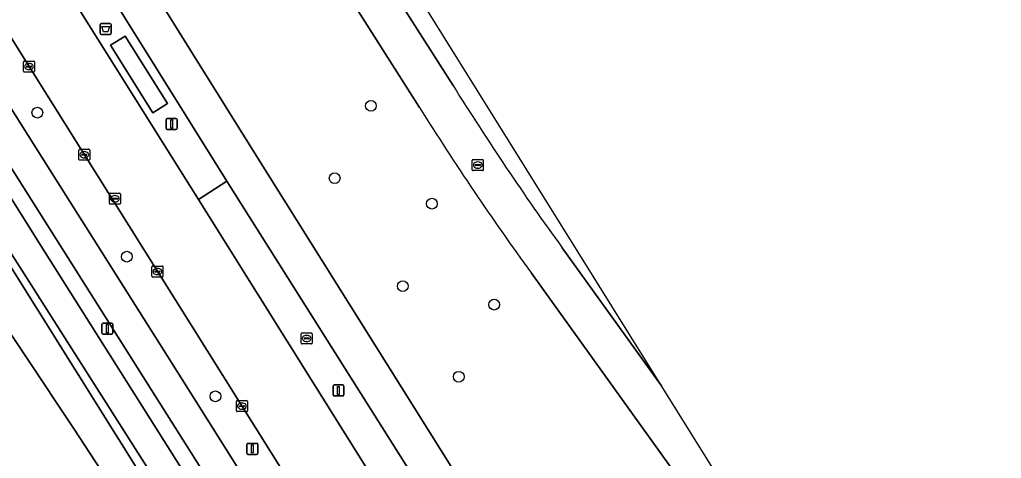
# Model space of a CAD drawing. Extents: x 159352 to 160617, y 385888 to 387323.
# Drawn here: x 160366.8 to 160456, y 386773.7 to 386813.6 of the extents above; entities that cross this region are included whole.
import ezdxf

# ---------------------------------------------------------------- set-up
doc = ezdxf.new("R2010")
doc.units = 0
for name, color, linetype in [('IMGEO_Afvalbak', 7, 'Continuous'), ('IMGEO_Berm_groen', 7, 'Continuous'), ('IMGEO_Boom', 7, 'Continuous'), ('IMGEO_Fietspad_gesloten', 7, 'Continuous'), ('IMGEO_Groenvoorziening', 7, 'Continuous'), ('IMGEO_Haag', 7, 'Continuous'), ('IMGEO_Kolk', 7, 'Continuous'), ('IMGEO_Lichtmast', 7, 'Continuous'), ('IMGEO_OVBaan_gesloten', 7, 'Continuous'), ('IMGEO_Rijbaan_regionaal_gesloten', 7, 'Continuous'), ('IMGEO_Rioolput', 7, 'Continuous'), ('IMGEO_Verkeersbordpaal', 7, 'Continuous'), ('IMGEO_Voetpad_open', 7, 'Continuous')]:
    doc.layers.add(name, color=color, linetype=linetype)

msp = doc.modelspace()

# ---------------------------------------------------------------- linework, layer by layer
at = {"layer": 'IMGEO_Afvalbak'}
for p, q in [((160374.139, 386812.342), (160374.139, 386813.142)), ((160374.139, 386813.142), (160374.139, 386812.342)), ((160374.239, 386813.242), (160375.029, 386813.242)), ((160375.029, 386813.242), (160374.239, 386813.242)), ((160375.129, 386813.142), (160375.129, 386812.342)), ((160375.129, 386812.342), (160375.129, 386813.142)), ((160375.029, 386812.242), (160374.239, 386812.242)), ((160374.239, 386812.242), (160375.029, 386812.242))]:
    msp.add_line(p, q, dxfattribs=at)
msp.add_lwpolyline([(160374.282, 386812.956), (160374.986, 386812.956), (160374.837, 386812.486), (160374.431, 386812.486), (160374.282, 386812.956)], dxfattribs=at)
for centre, start, end in [((160374.239, 386813.142), 90, 180), ((160374.239, 386813.142), 90, 180), ((160375.029, 386813.142), 0, 90), ((160375.029, 386813.142), 360, 90), ((160374.239, 386812.342), 180, 270), ((160374.239, 386812.342), 180, 270), ((160375.029, 386812.342), 270, 0), ((160375.029, 386812.342), 270, 0)]:
    msp.add_arc(centre, 0.1, start, end, dxfattribs=at)
at = {"layer": 'IMGEO_Berm_groen'}
for points in [[(160403.172, 386805.604), (160395.93, 386817.027), (160386.4, 386832.191), (160385.822, 386833.113)], [(160373.314, 386825.296), (160388.475, 386801.004), (160407.471, 386770.714), (160421.847, 386747.807), (160467.213, 386675.403), (160505.396, 386614.482), (160536.623, 386564.712), (160560.344, 386526.923)], [(160404.104, 386751.23), (160366.625, 386811.014), (160362.189, 386818.101)], [(160359.248, 386816.266), (160359.849, 386815.311), (160361.303, 386813.022), (160368.105, 386802.241), (160380.253, 386782.989), (160390.72, 386766.4), (160400.396, 386751.066), (160402.14, 386748.301)], [(160385.659, 386798.908), (160383.064, 386797.229), (160401.823, 386767.285), (160408.719, 386756.279)], [(160415.682, 386746.478), (160416.979, 386744.991), (160418.678, 386746.108), (160418.85, 386746.221), (160404.614, 386768.865), (160385.659, 386798.908)], [(160434.076, 386761.666), (160413.342, 386790.537)]]:
    msp.add_lwpolyline(points, dxfattribs=at)
msp.add_arc((160615.407, 386937.894), 250.088, 211.93598, 216.10154, dxfattribs=at)
at = {"layer": 'IMGEO_Boom'}
for centre in [(160398.749, 386805.755), (160368.432, 386805.135), (160395.453, 386799.174), (160404.291, 386796.86), (160376.564, 386792.042), (160401.644, 386789.366), (160409.948, 386787.687), (160406.729, 386781.132), (160384.613, 386779.355)]:
    msp.add_circle(centre, 0.489, dxfattribs=at)
at = {"layer": 'IMGEO_Fietspad_gesloten'}
for points in [[(160402.14, 386748.301), (160400.396, 386751.066), (160390.72, 386766.4), (160380.253, 386782.989), (160368.105, 386802.241), (160361.303, 386813.022), (160359.849, 386815.311), (160359.248, 386816.266), (160357.431, 386819.177), (160359.512, 386820.466)], [(160357.774, 386813.169), (160403.371, 386741.01)]]:
    msp.add_lwpolyline(points, dxfattribs=at)
at = {"layer": 'IMGEO_Groenvoorziening'}
for points in [[(160409.552, 386729.909), (160403.668, 386737.896), (160402.504, 386739.58), (160402.435, 386739.681), (160368.786, 386793.014), (160361.377, 386804.757), (160359.256, 386803.414), (160354.9, 386810.294), (160356.987, 386811.602), (160355.563, 386813.929)], [(160334.065, 386805.458), (160337.988, 386800.85), (160381.003, 386750), (160410.002, 386715.694), (160410.421, 386715.197), (160413.788, 386718.321), (160411.063, 386722.127), (160399.383, 386738.444), (160382.765, 386764.339), (160364.567, 386793.394)], [(160364.567, 386793.394), (160365.178, 386793.738), (160400.262, 386738.521), (160414.3, 386718.722), (160416.176, 386720.046), (160414.476, 386722.74)]]:
    msp.add_lwpolyline(points, dxfattribs=at)
for points in [[(160338.494, 386804.123), (160395.928, 386735.876), (160397.512, 386736.977), (160371.787, 386776.358), (160349.787, 386809.388)], [(160397.512, 386736.977), (160395.928, 386735.876), (160338.494, 386804.123), (160349.787, 386809.388), (160371.787, 386776.358)], [(160364.567, 386793.394), (160382.765, 386764.339), (160399.383, 386738.444), (160411.063, 386722.127), (160413.788, 386718.321), (160414.3, 386718.722), (160400.262, 386738.521), (160365.178, 386793.738)]]:
    msp.add_lwpolyline(points, close=True, dxfattribs=at)
at = {"layer": 'IMGEO_Haag'}
msp.add_lwpolyline([(160364.567, 386793.394), (160382.765, 386764.339), (160399.383, 386738.444), (160411.063, 386722.127), (160413.788, 386718.321), (160414.3, 386718.722), (160400.262, 386738.521), (160365.178, 386793.738)], close=True, dxfattribs=at)
at = {"layer": 'IMGEO_Kolk'}
for p, q in [((160367.172, 386808.896), (160367.172, 386809.748)), ((160367.247, 386809.822), (160368.099, 386809.822)), ((160367.431, 386809.316), (160367.431, 386809.328)), ((160367.869, 386809.279), (160367.471, 386809.279)), ((160367.474, 386809.365), (160367.872, 386809.365)), ((160367.66, 386809.602), (160367.685, 386809.602)), ((160367.915, 386809.328), (160367.915, 386809.316)), ((160368.173, 386809.748), (160368.173, 386808.896)), ((160368.099, 386808.822), (160367.247, 386808.822)), ((160367.683, 386809.042), (160367.658, 386809.042)), ((160372.197, 386800.883), (160372.197, 386801.735)), ((160372.272, 386801.809), (160373.124, 386801.809)), ((160372.456, 386801.303), (160372.456, 386801.315)), ((160372.894, 386801.266), (160372.496, 386801.266)), ((160372.499, 386801.352), (160372.897, 386801.352)), ((160372.685, 386801.589), (160372.71, 386801.589)), ((160372.94, 386801.315), (160372.94, 386801.303)), ((160373.198, 386801.735), (160373.198, 386800.883)), ((160373.124, 386800.809), (160372.272, 386800.809)), ((160372.708, 386801.029), (160372.683, 386801.029)), ((160378.849, 386790.268), (160378.849, 386791.12)), ((160378.924, 386791.194), (160379.776, 386791.194)), ((160379.108, 386790.688), (160379.108, 386790.7)), ((160379.546, 386790.651), (160379.148, 386790.651)), ((160379.151, 386790.737), (160379.549, 386790.737)), ((160379.337, 386790.974), (160379.362, 386790.974)), ((160379.592, 386790.7), (160379.592, 386790.688)), ((160379.85, 386791.12), (160379.85, 386790.268)), ((160379.776, 386790.194), (160378.924, 386790.194)), ((160379.36, 386790.414), (160379.335, 386790.414)), ((160392.408, 386784.185), (160392.408, 386785.037)), ((160392.483, 386785.111), (160393.335, 386785.111)), ((160392.667, 386784.605), (160392.667, 386784.617)), ((160393.105, 386784.568), (160392.707, 386784.568)), ((160392.71, 386784.654), (160393.108, 386784.654)), ((160392.919, 386784.331), (160392.894, 386784.331)), ((160392.896, 386784.891), (160392.921, 386784.891)), ((160393.151, 386784.617), (160393.151, 386784.605)), ((160393.409, 386785.037), (160393.409, 386784.185)), ((160393.335, 386784.111), (160392.483, 386784.111)), ((160386.591, 386778.961), (160387.443, 386778.961)), ((160386.516, 386778.035), (160386.516, 386778.887)), ((160386.775, 386778.455), (160386.775, 386778.467)), ((160387.213, 386778.418), (160386.815, 386778.418)), ((160386.818, 386778.504), (160387.216, 386778.504)), ((160387.027, 386778.181), (160387.002, 386778.181)), ((160387.004, 386778.741), (160387.029, 386778.741)), ((160387.259, 386778.467), (160387.259, 386778.455)), ((160387.517, 386778.887), (160387.517, 386778.035)), ((160387.443, 386777.961), (160386.591, 386777.961))]:
    msp.add_line(p, q, dxfattribs=at)
for points in [[(160367.172, 386808.896), (160367.172, 386809.748)], [(160367.247, 386809.822), (160368.099, 386809.822)], [(160368.173, 386809.748), (160368.173, 386808.896)], [(160368.099, 386808.822), (160367.247, 386808.822)], [(160372.197, 386800.883), (160372.197, 386801.735)], [(160372.272, 386801.809), (160373.124, 386801.809)], [(160373.198, 386801.735), (160373.198, 386800.883)], [(160373.124, 386800.809), (160372.272, 386800.809)], [(160378.849, 386790.268), (160378.849, 386791.12)], [(160378.924, 386791.194), (160379.776, 386791.194)], [(160379.85, 386791.12), (160379.85, 386790.268)], [(160379.776, 386790.194), (160378.924, 386790.194)], [(160392.408, 386784.185), (160392.408, 386785.037)], [(160392.483, 386785.111), (160393.335, 386785.111)], [(160393.409, 386785.037), (160393.409, 386784.185)], [(160393.335, 386784.111), (160392.483, 386784.111)], [(160386.591, 386778.961), (160387.443, 386778.961)], [(160386.516, 386778.035), (160386.516, 386778.887)], [(160387.517, 386778.887), (160387.517, 386778.035)], [(160387.443, 386777.961), (160386.591, 386777.961)]]:
    msp.add_lwpolyline(points, dxfattribs=at)
for centre, radius, start, end in [((160367.249, 386809.746), 0.0765, 91.55205, 178.44795), ((160367.249, 386809.746), 0.0765, 91.55205, 178.44795), ((160367.471, 386809.325), 0.0403, 85.87752, 175.75265), ((160367.468, 386809.315), 0.0366, 178.93798, 274.71019), ((160367.872, 386809.322), 0.043, 264.86636, 352.45326), ((160367.876, 386809.327), 0.0386, 1.73085, 96.63898), ((160368.097, 386809.746), 0.0765, 1.55205, 88.44795), ((160368.097, 386809.746), 0.0765, 1.55205, 88.44795), ((160367.249, 386808.898), 0.0765, 181.55205, 268.44795), ((160367.249, 386808.898), 0.0765, 181.55205, 268.44795), ((160368.097, 386808.898), 0.0765, 271.55205, 358.44795), ((160368.097, 386808.898), 0.0765, 271.55205, 358.44795), ((160372.274, 386801.733), 0.0765, 91.55205, 178.44795), ((160372.274, 386801.733), 0.0765, 91.55205, 178.44795), ((160372.496, 386801.312), 0.0403, 85.87752, 175.75265), ((160372.493, 386801.302), 0.0366, 178.93798, 274.71019), ((160372.897, 386801.309), 0.043, 264.86636, 352.45326), ((160372.901, 386801.314), 0.0386, 1.73085, 96.63898), ((160373.122, 386801.733), 0.0765, 1.55205, 88.44795), ((160373.122, 386801.733), 0.0765, 1.55205, 88.44795), ((160372.274, 386800.885), 0.0765, 181.55205, 268.44795), ((160372.274, 386800.885), 0.0765, 181.55205, 268.44795), ((160373.122, 386800.885), 0.0765, 271.55205, 358.44795), ((160373.122, 386800.885), 0.0765, 271.55205, 358.44795), ((160378.926, 386791.118), 0.0765, 91.55205, 178.44795), ((160378.926, 386791.118), 0.0765, 91.55205, 178.44795), ((160379.148, 386790.697), 0.0403, 85.87752, 175.75265), ((160379.145, 386790.687), 0.0366, 178.93798, 274.71019), ((160379.549, 386790.694), 0.043, 264.86636, 352.45326), ((160379.553, 386790.699), 0.0386, 1.73085, 96.63898), ((160379.774, 386791.118), 0.0765, 1.55205, 88.44795), ((160379.774, 386791.118), 0.0765, 1.55205, 88.44795), ((160378.926, 386790.27), 0.0765, 181.55205, 268.44795), ((160378.926, 386790.27), 0.0765, 181.55205, 268.44795), ((160379.774, 386790.27), 0.0765, 271.55205, 358.44795), ((160379.774, 386790.27), 0.0765, 271.55205, 358.44795), ((160392.485, 386785.035), 0.0765, 91.55205, 178.44795), ((160392.485, 386785.035), 0.0765, 91.55205, 178.44795), ((160392.707, 386784.614), 0.0403, 85.87752, 175.75265), ((160392.704, 386784.604), 0.0366, 178.93798, 274.71019), ((160393.108, 386784.611), 0.043, 264.86636, 352.45326), ((160393.112, 386784.616), 0.0386, 1.73085, 96.63898), ((160393.333, 386785.035), 0.0765, 1.55205, 88.44795), ((160393.333, 386785.035), 0.0765, 1.55205, 88.44795), ((160392.485, 386784.187), 0.0765, 181.55205, 268.44795), ((160392.485, 386784.187), 0.0765, 181.55205, 268.44795), ((160393.333, 386784.187), 0.0765, 271.55205, 358.44795), ((160393.333, 386784.187), 0.0765, 271.55205, 358.44795), ((160386.593, 386778.885), 0.0765, 91.55205, 178.44795), ((160386.593, 386778.885), 0.0765, 91.55205, 178.44795), ((160387.441, 386778.885), 0.0765, 1.55205, 88.44795), ((160387.441, 386778.885), 0.0765, 1.55205, 88.44795), ((160386.593, 386778.037), 0.0765, 181.55205, 268.44795), ((160386.593, 386778.037), 0.0765, 181.55205, 268.44795), ((160386.815, 386778.464), 0.0403, 85.87752, 175.75265), ((160386.812, 386778.454), 0.0366, 178.93798, 274.71019), ((160387.216, 386778.461), 0.043, 264.86636, 352.45326), ((160387.22, 386778.466), 0.0386, 1.73085, 96.63898), ((160387.441, 386778.037), 0.0765, 271.55205, 358.44795), ((160387.441, 386778.037), 0.0765, 271.55205, 358.44795)]:
    msp.add_arc(centre, radius, start, end, dxfattribs=at)
for centre, major_axis, ratio, start_param, end_param in [((160367.659, 386809.322), (-0.387, 0.002), 0.722429, 4.712389, 7.853982), ((160367.684, 386809.322), (-0.39, 0.002), 0.717154, 1.570796, 4.712389), ((160372.684, 386801.309), (-0.387, 0.002), 0.722429, 4.712389, 7.853982), ((160372.709, 386801.309), (-0.39, 0.002), 0.717154, 1.570796, 4.712389), ((160379.336, 386790.694), (-0.387, 0.002), 0.722429, 4.712389, 7.853982), ((160379.361, 386790.694), (-0.39, 0.002), 0.717154, 1.570796, 4.712389), ((160392.895, 386784.611), (-0.387, 0.002), 0.722429, 4.712389, 7.853982), ((160392.92, 386784.611), (-0.39, 0.002), 0.717154, 1.570796, 4.712389), ((160387.003, 386778.461), (-0.387, 0.002), 0.722429, 4.712389, 7.853982), ((160387.028, 386778.461), (-0.39, 0.002), 0.717154, 1.570796, 4.712389)]:
    msp.add_ellipse(centre, major_axis=major_axis, ratio=ratio, start_param=start_param, end_param=end_param, dxfattribs=at)
at = {"layer": 'IMGEO_Lichtmast'}
for p, q in [((160380.141, 386803.7), (160380.141, 386804.5)), ((160380.141, 386804.5), (160380.141, 386803.7)), ((160380.241, 386804.6), (160381.031, 386804.6)), ((160381.031, 386804.6), (160380.241, 386804.6)), ((160381.131, 386804.5), (160381.131, 386803.7)), ((160381.131, 386803.7), (160381.131, 386804.5)), ((160381.031, 386803.6), (160380.241, 386803.6)), ((160380.241, 386803.6), (160381.031, 386803.6)), ((160374.301, 386785.112), (160374.301, 386785.912)), ((160374.301, 386785.912), (160374.301, 386785.112)), ((160374.401, 386786.012), (160375.191, 386786.012)), ((160375.191, 386786.012), (160374.401, 386786.012)), ((160375.291, 386785.912), (160375.291, 386785.112)), ((160375.291, 386785.112), (160375.291, 386785.912)), ((160375.191, 386785.012), (160374.401, 386785.012)), ((160374.401, 386785.012), (160375.191, 386785.012)), ((160395.304, 386779.483), (160395.304, 386780.283)), ((160395.304, 386780.283), (160395.304, 386779.483)), ((160395.404, 386780.383), (160396.194, 386780.383)), ((160396.194, 386780.383), (160395.404, 386780.383)), ((160396.294, 386780.283), (160396.294, 386779.483)), ((160396.294, 386779.483), (160396.294, 386780.283)), ((160396.194, 386779.383), (160395.404, 386779.383)), ((160395.404, 386779.383), (160396.194, 386779.383))]:
    msp.add_line(p, q, dxfattribs=at)
for points in [[(160380.561, 386804.475), (160380.711, 386804.475), (160380.711, 386803.725), (160380.561, 386803.725), (160380.561, 386804.475)], [(160374.721, 386785.887), (160374.871, 386785.887), (160374.871, 386785.137), (160374.721, 386785.137), (160374.721, 386785.887)], [(160395.724, 386780.258), (160395.874, 386780.258), (160395.874, 386779.508), (160395.724, 386779.508), (160395.724, 386780.258)]]:
    msp.add_lwpolyline(points, dxfattribs=at)
for centre, start, end in [((160380.241, 386804.5), 90, 180), ((160380.241, 386804.5), 90, 180), ((160381.031, 386804.5), 0, 90), ((160381.031, 386804.5), 360, 90), ((160380.241, 386803.7), 180, 270), ((160380.241, 386803.7), 180, 270), ((160381.031, 386803.7), 270, 0), ((160381.031, 386803.7), 270, 0), ((160374.401, 386785.912), 90, 180), ((160374.401, 386785.912), 90, 180), ((160375.191, 386785.912), 0, 90), ((160375.191, 386785.912), 360, 90), ((160374.401, 386785.112), 180, 270), ((160374.401, 386785.112), 180, 270), ((160375.191, 386785.112), 270, 0), ((160375.191, 386785.112), 270, 0), ((160395.404, 386780.283), 90, 180), ((160395.404, 386780.283), 90, 180), ((160396.194, 386780.283), 0, 90), ((160396.194, 386780.283), 360, 90), ((160395.404, 386779.483), 180, 270), ((160395.404, 386779.483), 180, 270), ((160396.194, 386779.483), 270, 0), ((160396.194, 386779.483), 270, 0)]:
    msp.add_arc(centre, 0.1, start, end, dxfattribs=at)
at = {"layer": 'IMGEO_OVBaan_gesloten'}
for points in [[(160406.224, 386807.588), (160398.974, 386818.951), (160389.579, 386833.934), (160389.407, 386833.826), (160389.089, 386834.31), (160386.885, 386837.909), (160384.027, 386836.053), (160385.822, 386833.113), (160386.4, 386832.191), (160395.93, 386817.027), (160403.172, 386805.604)], [(160531.896, 386608.867), (160497.135, 386664.741), (160467.973, 386711.615), (160461.301, 386722.319), (160425.154, 386780.307), (160416.142, 386792.848)], [(160413.342, 386790.537), (160434.076, 386761.666)]]:
    msp.add_lwpolyline(points, dxfattribs=at)
msp.add_lwpolyline([(160421.847, 386747.807), (160407.471, 386770.714), (160388.475, 386801.004), (160373.314, 386825.296), (160371.701, 386827.883), (160371.554, 386828.239), (160368.591, 386826.266), (160370.205, 386823.679), (160385.659, 386798.908), (160404.614, 386768.865), (160418.85, 386746.221), (160418.678, 386746.108), (160464.17, 386673.493), (160502.351, 386612.565), (160505.396, 386614.482), (160467.213, 386675.403)], close=True, dxfattribs=at)
for centre, radius, start, end in [((160612.01, 386935.347), 242.219, 211.83344, 216.03686), ((160615.407, 386937.894), 250.088, 211.93598, 216.10154)]:
    msp.add_arc(centre, radius, start, end, dxfattribs=at)
at = {"layer": 'IMGEO_Rijbaan_regionaal_gesloten'}
for points in [[(160425.154, 386780.307), (160388.58, 386838.982), (160386.885, 386837.909), (160389.089, 386834.31), (160389.407, 386833.826), (160389.579, 386833.934), (160398.974, 386818.951), (160406.224, 386807.588)], [(160408.719, 386756.279), (160401.823, 386767.285), (160383.064, 386797.229), (160368.056, 386821.2), (160367.57, 386821.979), (160365.945, 386824.586), (160359.512, 386820.466)], [(160362.189, 386818.101), (160366.625, 386811.014), (160404.104, 386751.23)], [(160416.142, 386792.848), (160425.154, 386780.307)]]:
    msp.add_lwpolyline(points, dxfattribs=at)
msp.add_arc((160612.01, 386935.347), 242.219, 211.83344, 216.03686, dxfattribs=at)
at = {"layer": 'IMGEO_Rioolput'}
for p, q in [((160407.962, 386799.943), (160407.962, 386800.795)), ((160408.037, 386800.869), (160408.889, 386800.869)), ((160408.221, 386800.363), (160408.221, 386800.375)), ((160408.264, 386800.412), (160408.662, 386800.412)), ((160408.45, 386800.649), (160408.475, 386800.649)), ((160408.705, 386800.375), (160408.705, 386800.363)), ((160408.963, 386800.795), (160408.963, 386799.943)), ((160408.889, 386799.869), (160408.037, 386799.869)), ((160408.659, 386800.326), (160408.261, 386800.326)), ((160408.473, 386800.089), (160408.448, 386800.089)), ((160374.975, 386796.886), (160374.975, 386797.738)), ((160375.05, 386797.812), (160375.902, 386797.812)), ((160375.976, 386797.738), (160375.976, 386796.886)), ((160375.902, 386796.812), (160375.05, 386796.812)), ((160375.234, 386797.306), (160375.234, 386797.318)), ((160375.672, 386797.269), (160375.274, 386797.269)), ((160375.277, 386797.355), (160375.675, 386797.355)), ((160375.486, 386797.032), (160375.461, 386797.032)), ((160375.463, 386797.592), (160375.488, 386797.592)), ((160375.718, 386797.318), (160375.718, 386797.306))]:
    msp.add_line(p, q, dxfattribs=at)
for points in [[(160407.962, 386799.943), (160407.962, 386800.795)], [(160408.037, 386800.869), (160408.889, 386800.869)], [(160408.963, 386800.795), (160408.963, 386799.943)], [(160408.889, 386799.869), (160408.037, 386799.869)], [(160374.975, 386796.886), (160374.975, 386797.738)], [(160375.05, 386797.812), (160375.902, 386797.812)], [(160375.976, 386797.738), (160375.976, 386796.886)], [(160375.902, 386796.812), (160375.05, 386796.812)]]:
    msp.add_lwpolyline(points, dxfattribs=at)
for centre, radius, start, end in [((160408.039, 386800.793), 0.0765, 91.55205, 178.44795), ((160408.039, 386800.793), 0.0765, 91.55205, 178.44795), ((160408.261, 386800.372), 0.0403, 85.87752, 175.75265), ((160408.258, 386800.362), 0.0366, 178.93798, 274.71019), ((160408.662, 386800.369), 0.043, 264.86636, 352.45326), ((160408.666, 386800.374), 0.0386, 1.73085, 96.63898), ((160408.887, 386800.793), 0.0765, 1.55205, 88.44795), ((160408.887, 386800.793), 0.0765, 1.55205, 88.44795), ((160408.039, 386799.945), 0.0765, 181.55205, 268.44795), ((160408.039, 386799.945), 0.0765, 181.55205, 268.44795), ((160408.887, 386799.945), 0.0765, 271.55205, 358.44795), ((160408.887, 386799.945), 0.0765, 271.55205, 358.44795), ((160375.052, 386797.736), 0.0765, 91.55205, 178.44795), ((160375.052, 386797.736), 0.0765, 91.55205, 178.44795), ((160375.9, 386797.736), 0.0765, 1.55205, 88.44795), ((160375.9, 386797.736), 0.0765, 1.55205, 88.44795), ((160375.052, 386796.888), 0.0765, 181.55205, 268.44795), ((160375.052, 386796.888), 0.0765, 181.55205, 268.44795), ((160375.274, 386797.315), 0.0403, 85.87752, 175.75265), ((160375.271, 386797.305), 0.0366, 178.93798, 274.71019), ((160375.675, 386797.312), 0.043, 264.86636, 352.45326), ((160375.679, 386797.317), 0.0386, 1.73085, 96.63898), ((160375.9, 386796.888), 0.0765, 271.55205, 358.44795), ((160375.9, 386796.888), 0.0765, 271.55205, 358.44795)]:
    msp.add_arc(centre, radius, start, end, dxfattribs=at)
for centre, major_axis, ratio, start_param, end_param in [((160408.449, 386800.369), (-0.387, 0.002), 0.722429, 4.712389, 7.853982), ((160408.474, 386800.369), (-0.39, 0.002), 0.717154, 1.570796, 4.712389), ((160375.462, 386797.312), (-0.387, 0.002), 0.722429, 4.712389, 7.853982), ((160375.487, 386797.312), (-0.39, 0.002), 0.717154, 1.570796, 4.712389)]:
    msp.add_ellipse(centre, major_axis=major_axis, ratio=ratio, start_param=start_param, end_param=end_param, dxfattribs=at)
at = {"layer": 'IMGEO_Verkeersbordpaal'}
for p, q in [((160387.465, 386774.181), (160387.465, 386774.981)), ((160387.465, 386774.981), (160387.465, 386774.181)), ((160387.565, 386775.081), (160388.355, 386775.081)), ((160388.355, 386775.081), (160387.565, 386775.081)), ((160388.455, 386774.981), (160388.455, 386774.181)), ((160388.455, 386774.181), (160388.455, 386774.981)), ((160388.355, 386774.081), (160387.565, 386774.081)), ((160387.565, 386774.081), (160388.355, 386774.081))]:
    msp.add_line(p, q, dxfattribs=at)
msp.add_lwpolyline([(160387.885, 386774.956), (160388.035, 386774.956), (160388.035, 386774.206), (160387.885, 386774.206), (160387.885, 386774.956)], dxfattribs=at)
for centre, start, end in [((160387.565, 386774.981), 90, 180), ((160387.565, 386774.981), 90, 180), ((160388.355, 386774.981), 0, 90), ((160388.355, 386774.981), 360, 90), ((160387.565, 386774.181), 180, 270), ((160387.565, 386774.181), 180, 270), ((160388.355, 386774.181), 270, 0), ((160388.355, 386774.181), 270, 0)]:
    msp.add_arc(centre, 0.1, start, end, dxfattribs=at)
at = {"layer": 'IMGEO_Voetpad_open'}
for points in [[(160370.205, 386823.679), (160367.57, 386821.979), (160368.056, 386821.2), (160383.064, 386797.229), (160385.659, 386798.908)], [(160378.912, 386805.126), (160380.255, 386805.967), (160376.418, 386812.095), (160375.075, 386811.254)], [(160376.418, 386812.095), (160380.255, 386805.967), (160378.912, 386805.126), (160375.075, 386811.254)]]:
    msp.add_lwpolyline(points, close=True, dxfattribs=at)
for points in [[(160355.563, 386813.929), (160356.987, 386811.602), (160354.9, 386810.294), (160359.256, 386803.414), (160361.377, 386804.757), (160368.786, 386793.014), (160402.435, 386739.681), (160402.504, 386739.58), (160403.668, 386737.896), (160409.552, 386729.909)], [(160403.371, 386741.01), (160357.774, 386813.169)]]:
    msp.add_lwpolyline(points, dxfattribs=at)

doc.saveas('drawing.dxf')
